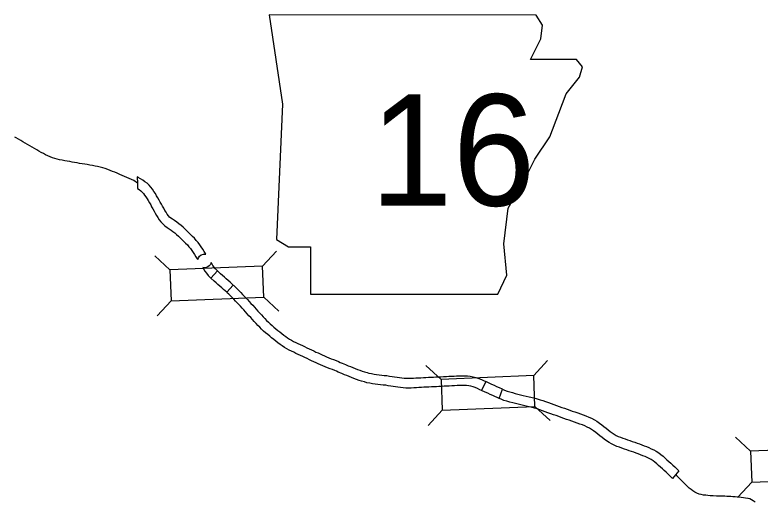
# Model space of a CAD drawing. Extents: x 77230 to 630905, y 790554 to 1662844.
# Drawn here: x 326075 to 345172, y 1394172 to 1406649 of the extents above; entities that cross this region are included whole.
import ezdxf

# ---------------------------------------------------------------- set-up
doc = ezdxf.new("R2010")
doc.units = 0
for name, color, linetype in [('Level 10', 7, 'Continuous'), ('Level 19', 7, 'Continuous'), ('Level 24', 7, 'Continuous')]:
    doc.layers.add(name, color=color, linetype=linetype)

msp = doc.modelspace()

# ---------------------------------------------------------------- linework, layer by layer
at = {"layer": 'Level 10'}
for p, q in [((332258, 1399113), (332258, 1399113)), ((332072, 1398946), (332072, 1398946))]:
    msp.add_line(p, q, dxfattribs=at)
for points in [[(327480, 1402893), (327416, 1402904), (327351, 1402916), (327286, 1402928), (327221, 1402941), (327157, 1402955), (327096, 1402971), (327040, 1402988), (326976, 1403012), (326918, 1403037), (326861, 1403065), (326804, 1403096), (326748, 1403129), (326691, 1403163), (326634, 1403196), (326576, 1403231), (326517, 1403266), (326458, 1403300), (326399, 1403334), (326340, 1403367), (326282, 1403401), (326223, 1403434), (326164, 1403467), (326105, 1403500), (326075, 1403517)], [(329214, 1402344), (329120, 1402405), (329063, 1402434), (329003, 1402461), (328943, 1402487), (328883, 1402514), (328821, 1402540), (328760, 1402566), (328698, 1402592), (328637, 1402618), (328576, 1402643), (328515, 1402668), (328453, 1402692), (328390, 1402715), (328327, 1402734), (328261, 1402750), (328195, 1402764), (328128, 1402776), (328062, 1402789), (327995, 1402801), (327929, 1402814), (327863, 1402825), (327797, 1402837), (327732, 1402848), (327669, 1402860), (327602, 1402873), (327543, 1402882), (327480, 1402893)], [(330761, 1400382), (330777, 1400430), (330807, 1400469), (330852, 1400504), (330909, 1400522), (330970, 1400519), (330961, 1400535), (330926, 1400590), (330890, 1400648), (330852, 1400706), (330812, 1400763), (330769, 1400820), (330724, 1400875), (330676, 1400929), (330627, 1400978), (330579, 1401025), (330532, 1401071), (330484, 1401118), (330435, 1401165), (330384, 1401212), (330332, 1401257), (330279, 1401301), (330222, 1401344), (330165, 1401382), (330113, 1401414), (330073, 1401442), (330039, 1401473), (330008, 1401507), (329979, 1401546), (329949, 1401594), (329918, 1401644), (329888, 1401696), (329858, 1401749), (329828, 1401802), (329801, 1401853), (329773, 1401908), (329737, 1401967), (329707, 1402019), (329674, 1402074), (329639, 1402129), (329601, 1402183), (329560, 1402236), (329513, 1402288), (329461, 1402336), (329406, 1402377), (329351, 1402415), (329296, 1402450), (329238, 1402484), (329207, 1402501), (329214, 1402344), (329214, 1402206)], [(329214, 1402206), (329260, 1402174), (329300, 1402144), (329336, 1402111), (329369, 1402075), (329400, 1402034), (329431, 1401990), (329461, 1401943), (329491, 1401892), (329522, 1401839), (329555, 1401786), (329579, 1401737), (329608, 1401683), (329640, 1401627), (329671, 1401571), (329703, 1401516), (329737, 1401461), (329774, 1401404), (329815, 1401348), (329863, 1401295), (329918, 1401246), (329976, 1401205), (330029, 1401172), (330077, 1401140), (330123, 1401105), (330170, 1401067), (330217, 1401025), (330264, 1400982), (330311, 1400937), (330358, 1400892), (330405, 1400846), (330451, 1400801), (330494, 1400757), (330534, 1400713), (330572, 1400666), (330609, 1400617), (330644, 1400566), (330679, 1400512), (330714, 1400457), (330748, 1400403), (330761, 1400382)], [(331103, 1400307), (331084, 1400259), (331053, 1400221), (331020, 1400196), (330975, 1400178), (330928, 1400172), (330888, 1400179), (330910, 1400144), (330946, 1400089), (330986, 1400034), (331031, 1399979), (331097, 1399909)], [(331097, 1399909), (331269, 1400091), (331258, 1400101), (331220, 1400143), (331184, 1400186), (331151, 1400232), (331120, 1400279), (331103, 1400307)], [(331672, 1399732), (331591, 1399805), (331541, 1399849), (331491, 1399892), (331443, 1399934), (331394, 1399976), (331346, 1400018), (331269, 1400091)], [(331502, 1399548), (331425, 1399618), (331377, 1399660), (331328, 1399702), (331279, 1399745), (331229, 1399788), (331180, 1399832), (331097, 1399909)], [(332072, 1398946), (332028, 1398996), (331983, 1399045), (331940, 1399093), (331896, 1399140), (331853, 1399186), (331810, 1399231), (331767, 1399277), (331725, 1399322), (331684, 1399365), (331643, 1399408), (331602, 1399451), (331561, 1399493), (331517, 1399534), (331502, 1399548), (331672, 1399732)], [(331672, 1399732), (331688, 1399717), (331735, 1399672), (331781, 1399626), (331824, 1399581), (331866, 1399536), (331907, 1399492), (331949, 1399448), (331991, 1399404), (332034, 1399358), (332079, 1399311), (332124, 1399262), (332169, 1399213), (332214, 1399163), (332258, 1399113)], [(332258, 1399113), (332303, 1399064), (332347, 1399015), (332391, 1398967), (332436, 1398918), (332482, 1398870), (332526, 1398823), (332571, 1398779), (332617, 1398736), (332664, 1398694), (332713, 1398652), (332764, 1398610), (332813, 1398569), (332863, 1398529), (332913, 1398490), (332964, 1398451), (333014, 1398414), (333065, 1398379), (333116, 1398346), (333167, 1398315), (333218, 1398287), (333271, 1398260), (333327, 1398234), (333384, 1398207), (333441, 1398181), (333498, 1398154), (333556, 1398127), (333615, 1398100), (333674, 1398072), (333732, 1398044), (333788, 1398016), (333843, 1397991), (333897, 1397965), (333951, 1397941), (334007, 1397917), (334064, 1397893), (334122, 1397869), (334182, 1397845), (334243, 1397821), (334305, 1397796), (334369, 1397771), (334413, 1397751), (334459, 1397732), (334548, 1397695), (334616, 1397666), (334674, 1397642), (334733, 1397618), (334795, 1397595), (334856, 1397570), (334915, 1397547), (334974, 1397527), (335035, 1397507), (335102, 1397487), (335149, 1397473), (335214, 1397463), (335280, 1397452), (335344, 1397443), (335409, 1397434), (335476, 1397426), (335541, 1397418), (335610, 1397412), (335677, 1397400), (335741, 1397392), (335806, 1397382), (335869, 1397372), (335931, 1397362), (335990, 1397353), (336048, 1397346), (336105, 1397342), (336162, 1397342), (336224, 1397344), (336286, 1397346), (336349, 1397351), (336415, 1397355), (336479, 1397358), (336543, 1397362), (336609, 1397365), (336674, 1397368), (336736, 1397370), (336799, 1397375), (336866, 1397378), (336932, 1397381), (336994, 1397384), (337059, 1397390), (337132, 1397391), (337197, 1397394), (337264, 1397397), (337329, 1397400), (337393, 1397405), (337463, 1397407), (337530, 1397409), (337600, 1397408), (337671, 1397404), (337743, 1397395), (337816, 1397381), (337889, 1397362), (337961, 1397337), (338030, 1397308), (338097, 1397278), (338140, 1397258)], [(338140, 1397258), (338035, 1397031), (337993, 1397051), (337931, 1397079), (337872, 1397103), (337816, 1397123), (337760, 1397137), (337704, 1397148), (337649, 1397155), (337592, 1397158), (337532, 1397159), (337469, 1397157), (337407, 1397155), (337344, 1397150), (337275, 1397147), (337208, 1397144), (337140, 1397141), (337072, 1397140), (337011, 1397134), (336943, 1397131), (336878, 1397128), (336815, 1397125), (336750, 1397120), (336683, 1397118), (336620, 1397116), (336557, 1397112), (336492, 1397108), (336429, 1397105), (336366, 1397101), (336300, 1397097), (336233, 1397094), (336167, 1397092), (336096, 1397092), (336023, 1397097), (335956, 1397106), (335892, 1397115), (335830, 1397126), (335769, 1397135), (335706, 1397144), (335640, 1397153), (335577, 1397164), (335514, 1397169), (335446, 1397178), (335379, 1397186), (335310, 1397195), (335241, 1397205), (335174, 1397216), (335093, 1397229), (335030, 1397248), (334961, 1397269), (334895, 1397290), (334829, 1397312), (334764, 1397338), (334704, 1397362), (334642, 1397385), (334580, 1397410), (334519, 1397435), (334450, 1397464), (334362, 1397502), (334314, 1397522), (334272, 1397541), (334213, 1397564), (334151, 1397589), (334090, 1397613), (334029, 1397637), (333969, 1397662), (333909, 1397687), (333851, 1397712), (333793, 1397738), (333737, 1397765), (333680, 1397791), (333623, 1397819), (333566, 1397846), (333508, 1397874), (333451, 1397901), (333393, 1397927), (333335, 1397954), (333278, 1397981), (333220, 1398008), (333162, 1398036), (333102, 1398066), (333042, 1398099), (332983, 1398134), (332926, 1398171), (332869, 1398210), (332814, 1398251), (332760, 1398292), (332707, 1398334), (332655, 1398376), (332604, 1398418), (332553, 1398461), (332501, 1398505), (332449, 1398551), (332397, 1398598), (332348, 1398648), (332300, 1398698), (332254, 1398748), (332208, 1398797), (332162, 1398847), (332117, 1398896), (332072, 1398946)], [(338571, 1397061), (338495, 1397095), (338429, 1397125), (338362, 1397156), (338295, 1397187), (338228, 1397218), (338140, 1397258)], [(338484, 1396827), (338324, 1396898), (338257, 1396930), (338191, 1396960), (338124, 1396990), (338035, 1397031)], [(342931, 1394774), (342905, 1394800), (342858, 1394846), (342812, 1394891), (342765, 1394936), (342716, 1394980), (342668, 1395025), (342619, 1395069), (342571, 1395111), (342522, 1395153), (342475, 1395193), (342429, 1395228), (342382, 1395259), (342332, 1395286), (342279, 1395312), (342223, 1395336), (342165, 1395360), (342108, 1395383), (342051, 1395404), (341992, 1395426), (341933, 1395447), (341874, 1395468), (341815, 1395489), (341754, 1395510), (341693, 1395531), (341630, 1395553), (341566, 1395576), (341501, 1395600), (341434, 1395628), (341367, 1395660), (341301, 1395698), (341239, 1395739), (341180, 1395783), (341125, 1395825), (341069, 1395868), (341014, 1395912), (340959, 1395954), (340906, 1395995), (340855, 1396032), (340802, 1396064), (340744, 1396093), (340682, 1396121), (340617, 1396147), (340550, 1396172), (340482, 1396196), (340413, 1396221), (340346, 1396245), (340279, 1396268), (340212, 1396291), (340144, 1396314), (340078, 1396338), (340011, 1396362), (339943, 1396386), (339874, 1396411), (339805, 1396435), (339734, 1396460), (339664, 1396486), (339594, 1396510), (339524, 1396534), (339455, 1396557), (339387, 1396578), (339329, 1396595), (339175, 1396628), (339110, 1396647), (339044, 1396663), (338975, 1396680), (338905, 1396697), (338833, 1396714), (338759, 1396733), (338685, 1396754), (338609, 1396778), (338535, 1396806), (338484, 1396827), (338571, 1397061)], [(338571, 1397061), (338626, 1397039), (338691, 1397015), (338757, 1396993), (338824, 1396975), (338893, 1396957), (338963, 1396940), (339034, 1396923), (339103, 1396906), (339176, 1396889), (339251, 1396866), (339375, 1396842), (339459, 1396818), (339532, 1396795), (339604, 1396771), (339676, 1396746), (339748, 1396721), (339818, 1396696), (339888, 1396671), (339958, 1396646), (340027, 1396622), (340095, 1396598), (340162, 1396574), (340228, 1396550), (340293, 1396527), (340360, 1396505), (340428, 1396481), (340497, 1396456), (340566, 1396432), (340636, 1396407), (340708, 1396380), (340780, 1396351), (340853, 1396319), (340924, 1396282), (340992, 1396241), (341055, 1396196), (341113, 1396152), (341168, 1396108), (341223, 1396066), (341277, 1396023), (341331, 1395982), (341383, 1395944), (341433, 1395910), (341484, 1395881), (341536, 1395856), (341592, 1395833), (341651, 1395811), (341713, 1395789), (341774, 1395768), (341836, 1395747), (341897, 1395725), (341958, 1395704), (342018, 1395682), (342078, 1395661), (342137, 1395639), (342198, 1395616), (342260, 1395592), (342321, 1395566), (342384, 1395539), (342447, 1395508), (342511, 1395473), (342573, 1395432), (342631, 1395388), (342684, 1395344), (342735, 1395300), (342786, 1395255), (342835, 1395210), (342885, 1395165), (342935, 1395119), (342985, 1395072), (343034, 1395024), (343089, 1394969), (343008, 1394874), (342931, 1394774)], [(344052, 1394327), (343967, 1394331), (343944, 1394332), (343889, 1394335), (343834, 1394340), (343778, 1394346), (343721, 1394353), (343664, 1394363), (343609, 1394378), (343554, 1394399), (343502, 1394426), (343451, 1394457), (343403, 1394493), (343356, 1394532), (343310, 1394573), (343265, 1394617), (343221, 1394662), (343175, 1394708), (343130, 1394753), (343084, 1394798), (343039, 1394843), (343008, 1394874)], [(344870, 1394263), (344854, 1394267), (344800, 1394276), (344746, 1394282), (344691, 1394288), (344637, 1394294), (344583, 1394298), (344530, 1394303), (344477, 1394308), (344423, 1394313), (344370, 1394316), (344318, 1394318), (344264, 1394321), (344211, 1394323), (344158, 1394324), (344105, 1394325), (344052, 1394327)], [(345049, 1394172), (344998, 1394208), (344954, 1394233), (344905, 1394253), (344870, 1394263)]]:
    msp.add_lwpolyline(points, dxfattribs=at)
at = {"layer": 'Level 19'}
for p, q in [((332421, 1400214), (332780, 1400602)), ((330047, 1400120), (329659, 1400478)), ((332453, 1399422), (332840, 1399064)), ((330078, 1399328), (329720, 1398941)), ((339370, 1397410), (339728, 1397797)), ((336996, 1397316), (336608, 1397674)), ((339401, 1396618), (339789, 1396260)), ((337027, 1396524), (336669, 1396136)), ((344926, 1395476), (344538, 1395834)), ((344957, 1394684), (344599, 1394297))]:
    msp.add_line(p, q, dxfattribs=at)
for points in [[(330078, 1399328), (332453, 1399422), (332421, 1400214), (330047, 1400120)], [(337027, 1396524), (339401, 1396618), (339370, 1397410), (336996, 1397316)], [(344957, 1394684), (347331, 1394778), (347300, 1395570), (344926, 1395476)]]:
    msp.add_lwpolyline(points, close=True, dxfattribs=at)
at = {"layer": 'Level 24'}
msp.add_lwpolyline([(332588, 1406649), (332930, 1404365), (332778, 1400901), (333083, 1400711), (333654, 1400711), (333654, 1399493), (338450, 1399493), (338678, 1399988), (338602, 1400787), (338716, 1401701), (339135, 1402424), (339402, 1402957), (339782, 1403528), (340011, 1404137), (340201, 1404632), (340543, 1405051), (340620, 1405317), (340467, 1405507), (339287, 1405507), (339554, 1406040), (339592, 1406383), (339434, 1406646)], close=True, dxfattribs=at)

# ---------------------------------------------------------------- texts
msp.add_text('16', height=2851.2, dxfattribs=at).set_placement((335172, 1401764))

doc.saveas('drawing.dxf')
